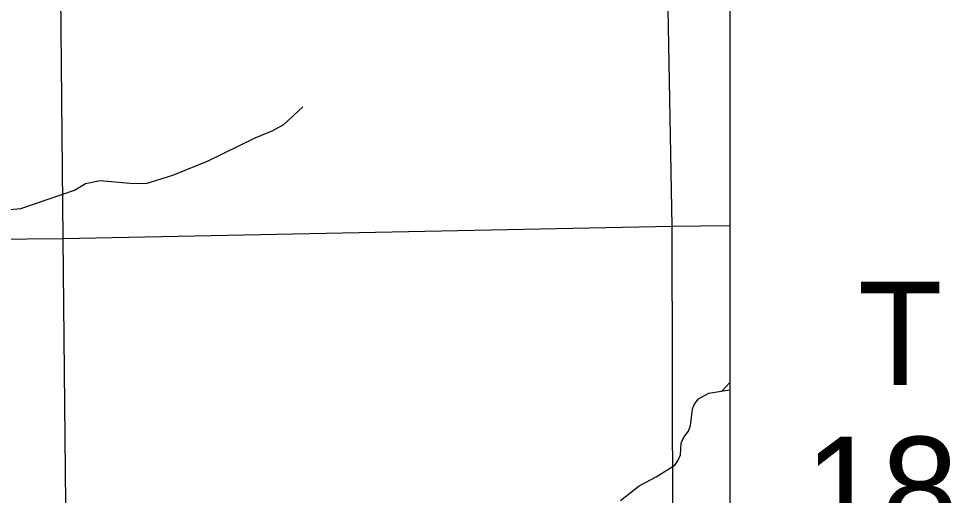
# Model space of a CAD drawing. Extents: x 1377389 to 1380723, y 1168351 to 1170484.
# Drawn here: x 1379724.2 to 1379886.7, y 1169386.1 to 1169469.1 of the extents above; entities that cross this region are included whole.
import ezdxf

# ---------------------------------------------------------------- set-up
doc = ezdxf.new("R2010")
doc.units = 0
for name, color, linetype in [('B_Fill', 7, 'Continuous'), ('B_Text', 7, 'Continuous'), ('Default', 7, 'Continuous')]:
    doc.layers.add(name, color=color, linetype=linetype)

msp = doc.modelspace()

# ---------------------------------------------------------------- linework, layer by layer
at = {"layer": 'B_Fill'}
for points in [[(1379835.97, 1169540.18), (1379837.91, 1169432.94)], [(1379731.17, 1169509.49), (1379731.91, 1169430.81)], [(1379707.18, 1169432.57), (1379708.71, 1169432.21), (1379709.78, 1169432.24), (1379710.97, 1169432.79), (1379713.35, 1169433.5), (1379716.95, 1169434.64), (1379721.4, 1169435.77), (1379724.59, 1169436.05), (1379733.93, 1169439.24), (1379735.86, 1169440.41), (1379738.4, 1169440.92), (1379743.57, 1169440.46), (1379746.41, 1169440.38), (1379751.09, 1169441.83), (1379757.22, 1169444.33), (1379765.42, 1169448.32), (1379768.38, 1169449.57), (1379770.39, 1169450.67), (1379773.7, 1169453.76)], [(1379731.91, 1169430.81), (1379837.91, 1169432.94)], [(1379837.91, 1169432.94), (1379848.03, 1169433.09)], [(1379837.91, 1169432.94), (1379838.18, 1169328.77)], [(1379706.99, 1169430.57), (1379731.91, 1169430.81)], [(1379731.91, 1169430.81), (1379732.97, 1169326.8)], [(1379848.03, 1169405.76), (1379846.67, 1169404.27)], [(1379828.99, 1169385.2), (1379832.23, 1169387.73), (1379835.18, 1169389.32), (1379838.43, 1169391.33), (1379838.98, 1169392.13), (1379839.44, 1169393.17), (1379839.56, 1169395.2), (1379840, 1169396.24), (1379840.8, 1169397.27), (1379841.18, 1169398.24), (1379841.49, 1169401.08), (1379841.78, 1169401.93), (1379842.54, 1169402.92), (1379844.36, 1169403.91), (1379847.93, 1169404.47), (1379848.03, 1169404.47)]]:
    msp.add_lwpolyline(points, dxfattribs=at)
at = {"layer": 'B_Text'}
msp.add_lwpolyline([(1378340.61, 1169579.43), (1379848.03, 1169579.43), (1379848.03, 1168702.1), (1378340.61, 1168702.1)], close=True, dxfattribs=at)

# ---------------------------------------------------------------- texts
at = {"layer": 'Default'}
for s, p in [('T', (1379870.31, 1169405.29)), ('18', (1379861.02, 1169378.29))]:
    msp.add_text(s, height=18, dxfattribs=at).set_placement(p)

doc.saveas('drawing.dxf')
